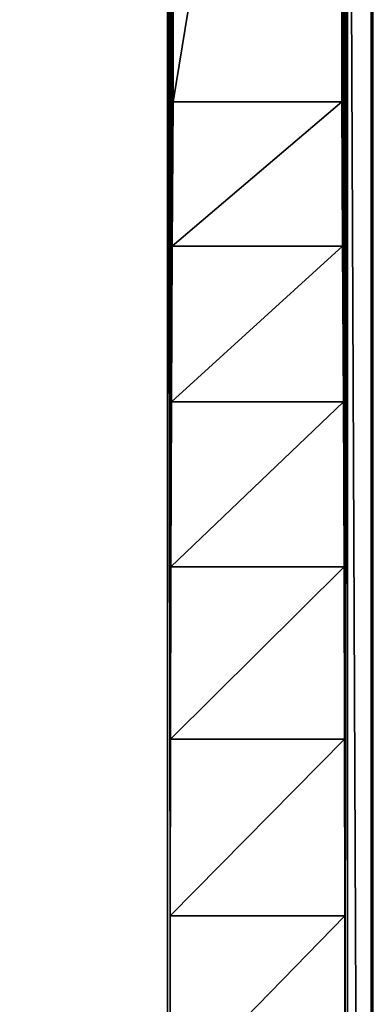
# Model space of a CAD drawing. Header units: metres. Extents: x -205 to 205, y -104 to 104.
# Tile 1007 of 1056: x -33.28 to -29.75, y 0.95 to 10.79. Entities that reach past the tile are written whole.
import ezdxf

# ---------------------------------------------------------------- set-up
doc = ezdxf.new("R2010")
doc.units = ezdxf.units.M
doc.layers.add('solid_01_2-CONSUMER_EHM_BOX_SW0001', color=7, linetype='CONTINUOUS')

msp = doc.modelspace()

# ---------------------------------------------------------------- linework, layer by layer
at = {"layer": 'solid_01_2-CONSUMER_EHM_BOX_SW0001'}
for points in [[(-200.010849, -74.958488), (-200.010773, 75.041512), (-0.010778, 75.04142)], [(-0.010849, -74.95858), (-200.010849, -74.958488), (-0.010778, 75.04142)], [(-42.500065, -37.458561, 108.5), (42.499969, 37.541401, 108.5), (-42.500031, 37.541439, 108.5)], [(-42.500065, -37.458561, 108.5), (42.499935, -37.458599, 108.5), (42.499969, 37.541401, 108.5)], [(-29.761278, 34.030643, 6), (-30.00004, 20.341433, 6), (-29.765991, -33.935246, 6)], [(-29.741367, -24.95838, 6), (-29.761278, 34.030643, 6), (-29.765991, -33.935246, 6)], [(-29.741344, 25.04162, 6), (-29.761278, 34.030643, 6), (-29.741367, -24.95838, 6)], [(-30.057636, 20.283836, 12.6), (-31.742447, 9.973202, 12.6), (-30.057642, 9.973201, 12.6)], [(-30.057636, 20.283836, 12.6), (-31.742443, 18.599031, 12.6), (-31.742447, 9.973202, 12.6)], [(-30.057636, 20.283836, 12.6), (-30.057642, 9.973201, 12.6), (-30.00004, 20.341433, 6)], [(-30.048313, 8.530032, 11.531049), (-30.00004, 20.341433, 6), (-30.057642, 9.973201, 12.6)], [(-30.040508, 6.973588, 10.63655), (-30.00004, 20.341433, 6), (-30.048313, 8.530032, 11.531049)], [(-30.034323, 5.323453, 9.927757), (-30.00004, 20.341433, 6), (-30.040508, 6.973588, 10.63655)], [(-30.029846, 3.602414, 9.414596), (-30.00004, 20.341433, 6), (-30.034323, 5.323453, 9.927757)], [(-30.027136, 1.834325, 9.104041), (-30.00004, 20.341433, 6), (-30.029846, 3.602414, 9.414596)], [(-30.027138, -1.751458, 9.104041), (-30.000059, -20.258566, 6), (-30.00004, 20.341433, 6)], [(-30.027138, -1.751458, 9.104041), (-30.00004, 20.341433, 6), (-30.02623, 0.041433, 9)], [(-30.02623, 0.041433, 9), (-30.00004, 20.341433, 6), (-30.027136, 1.834325, 9.104041)], [(-30.00004, 20.341433, 6), (-30.000059, -20.258566, 6), (-29.765991, -33.935246, 6)], [(-40.598011, 19.039743, 63.099998), (39.498245, -18.956903, 63.099998), (-39.498363, -18.956865, 63.099998)], [(-40.598011, 19.039743, 63.099998), (40.597916, -18.956903, 63.099998), (39.498245, -18.956903, 63.099998)], [(-40.598011, 19.039743, 63.099998), (-39.498344, 19.039742, 63.099998), (40.597916, -18.956903, 63.099998)], [(40.597916, -18.956903, 63.099998), (-39.498344, 19.039742, 63.099998), (39.498264, 19.039705, 63.099998)], [(-31.800039, 18.541435, 6), (-40.000042, 18.541439, 6), (-40.000057, -18.458561, 6)], [(-31.800039, 18.541435, 6), (-40.000057, -18.458561, 6), (-31.800058, -18.458565, 6)], [(-31.772959, 1.834326, 9.104041), (-31.800039, 18.541435, 6), (-31.800058, -18.458565, 6)], [(-31.742443, 18.599031, 12.6), (-31.800039, 18.541435, 6), (-31.742447, 9.973202, 12.6)], [(-31.751776, 8.530033, 11.531049), (-31.742447, 9.973202, 12.6), (-31.800039, 18.541435, 6)], [(-31.759583, 6.973588, 10.63655), (-31.751776, 8.530033, 11.531049), (-31.800039, 18.541435, 6)], [(-31.76577, 5.323454, 9.927757), (-31.759583, 6.973588, 10.63655), (-31.800039, 18.541435, 6)], [(-31.770248, 3.602415, 9.414596), (-31.76577, 5.323454, 9.927757), (-31.800039, 18.541435, 6)], [(-31.772959, 1.834326, 9.104041), (-31.770248, 3.602415, 9.414596), (-31.800039, 18.541435, 6)], [(-31.751776, 8.530033, 11.531049), (-30.057642, 9.973201, 12.6), (-31.742447, 9.973202, 12.6)], [(-30.048313, 8.530032, 11.531049), (-30.057642, 9.973201, 12.6), (-31.751776, 8.530033, 11.531049)], [(-30.048313, 8.530032, 11.531049), (-31.751776, 8.530033, 11.531049), (-31.759583, 6.973588, 10.63655)], [(-30.040508, 6.973588, 10.63655), (-30.048313, 8.530032, 11.531049), (-31.759583, 6.973588, 10.63655)], [(-30.040508, 6.973588, 10.63655), (-31.759583, 6.973588, 10.63655), (-31.76577, 5.323454, 9.927757)], [(-30.034323, 5.323453, 9.927757), (-30.040508, 6.973588, 10.63655), (-31.76577, 5.323454, 9.927757)], [(-30.034323, 5.323453, 9.927757), (-31.76577, 5.323454, 9.927757), (-31.770248, 3.602415, 9.414596)], [(-30.029846, 3.602414, 9.414596), (-30.034323, 5.323453, 9.927757), (-31.770248, 3.602415, 9.414596)], [(-30.029846, 3.602414, 9.414596), (-31.770248, 3.602415, 9.414596), (-31.772959, 1.834326, 9.104041)], [(-30.027136, 1.834325, 9.104041), (-30.029846, 3.602414, 9.414596), (-31.772959, 1.834326, 9.104041)], [(-31.773869, 0.041434, 9), (-31.772959, 1.834326, 9.104041), (-31.800058, -18.458565, 6)], [(-30.027136, 1.834325, 9.104041), (-31.772959, 1.834326, 9.104041), (-31.773869, 0.041434, 9)], [(-30.02623, 0.041433, 9), (-30.027136, 1.834325, 9.104041), (-31.773869, 0.041434, 9)]]:
    msp.add_3dface(points, dxfattribs=at)

doc.saveas('drawing.dxf')
